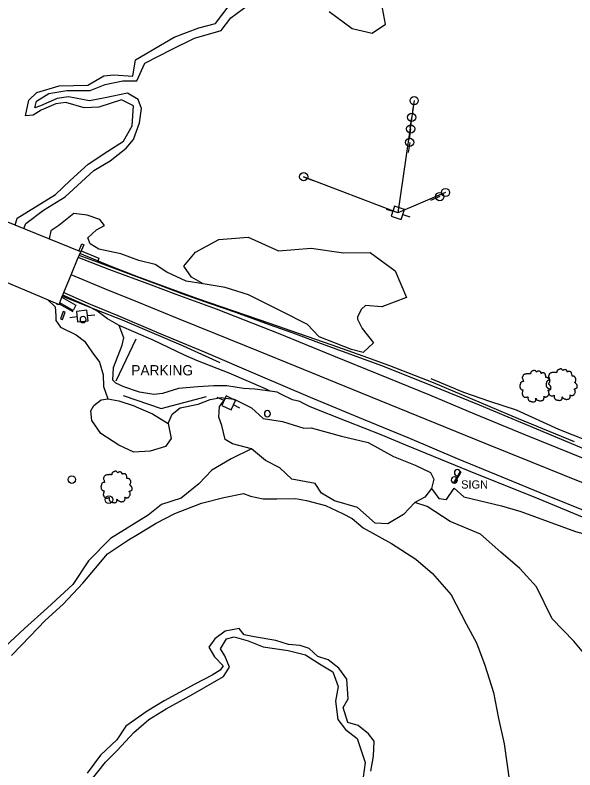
# Model space of a CAD drawing. Extents: x 2160437 to 2172832, y 205694 to 212444.
# Drawn here: x 2169759.5 to 2170032.1, y 207571.8 to 207939.2 of the extents above; entities that cross this region are included whole.
import ezdxf

# ---------------------------------------------------------------- set-up
doc = ezdxf.new("R2010")
doc.units = 0
for name, color, linetype in [('Default', 7, 'Continuous'), ('RD_EX_Bldg_Signs', 7, 'Continuous'), ('RD_EX_Bldg_Walls', 7, 'Continuous'), ('RD_EX_BldgApp_txCode', 7, 'Continuous'), ('RD_EX_Bridge', 7, 'Continuous'), ('RD_EX_Conc', 7, 'Continuous'), ('RD_EX_ConcPad', 7, 'Continuous'), ('RD_EX_GuardRail', 7, 'Continuous'), ('RD_EX_H2O', 7, 'Continuous'), ('RD_EX_H2O_River', 7, 'Continuous'), ('RD_EX_LaneStripe', 7, 'Continuous'), ('RD_EX_Misc', 7, 'Continuous'), ('RD_EX_Parking_Bumper', 7, 'Continuous'), ('RD_EX_Parking_Unpaved', 7, 'Continuous'), ('RD_EX_Road', 7, 'Continuous'), ('RD_EX_Road_Post', 7, 'Continuous'), ('RD_EX_Road_txCode', 7, 'Continuous'), ('RD_EX_UT', 7, 'Continuous'), ('RD_EX_UT_Guy', 7, 'Continuous'), ('RD_EX_VEG', 7, 'Continuous'), ('RD_EX_VEG_ShrubLine', 7, 'Continuous'), ('RD_EX_VEG_TreeLine', 7, 'Continuous')]:
    doc.layers.add(name, color=color, linetype=linetype)

# ---------------------------------------------------------------- blocks, each defined once
blk = doc.blocks.new('POST')
at = {"layer": 'Default'}
for start, end in [(90, 270), (270, 90)]:
    blk.add_arc((0, 0), 0.0417, start, end, dxfattribs=at)
blk = doc.blocks.new('T2')
at = {"layer": 'RD_EX_VEG'}
for points in [[(0.05, 7.21), (-0.25, 7.24), (-0.57, 7.14), (-0.82, 7.04), (-1.05, 6.96), (-1.27, 6.86), (-1.57, 6.69), (-1.8, 6.49), (-1.92, 6.24), (-1.97, 6.01), (-2.02, 5.74), (-2.02, 5.56), (-2.15, 5.54), (-2.3, 5.56), (-2.55, 5.64), (-2.8, 5.64), (-3.05, 5.64), (-3.4, 5.61), (-3.75, 5.61), (-4.02, 5.56), (-4.35, 5.51), (-4.72, 5.39), (-5.07, 5.26), (-5.37, 5.01), (-5.62, 4.54), (-5.75, 4.19), (-5.9, 3.94), (-5.75, 3.49), (-5.57, 3.14), (-5.55, 2.94), (-5.47, 2.52), (-5.37, 2.29), (-5.25, 2.09), (-5.32, 2.07), (-5.7, 2.02), (-6, 1.92), (-6.42, 1.69), (-6.64, 1.47), (-6.74, 1.14), (-6.77, 0.79), (-6.87, 0.59), (-6.94, 0.32), (-6.97, 0.24), (-7.02, -0.08), (-6.92, -0.53), (-6.89, -0.88), (-6.77, -1.11), (-6.62, -1.28), (-6.44, -1.53), (-6.05, -1.76), (-5.72, -1.86), (-5.52, -1.88), (-5.7, -2.38), (-5.75, -2.73), (-5.87, -3.13), (-5.87, -3.21), (-5.92, -3.68), (-5.77, -4.01), (-5.7, -4.38), (-5.52, -4.61), (-5.25, -4.91), (-4.92, -5.13), (-4.42, -5.26), (-4.02, -5.23), (-3.45, -5.06), (-3.2, -4.98), (-3.22, -5.16), (-3.2, -5.53), (-3.2, -5.96), (-3.05, -6.28), (-2.95, -6.56), (-2.8, -6.81), (-2.47, -7.03), (-2.07, -7.11), (-1.65, -7.26), (-1.2, -7.33), (-0.7, -7.36), (-0.1, -7.21), (0.18, -7.08), (0.28, -6.91), (0.48, -6.53), (0.43, -6.31), (0.45, -5.71), (0.55, -5.88), (0.73, -6.23), (1.23, -6.53), (1.63, -6.71), (2.1, -6.86), (2.4, -6.93), (2.88, -6.86), (3.25, -6.78), (3.63, -6.66), (3.93, -6.38), (4.1, -6.11), (4.15, -5.83), (4.23, -5.46), (4.28, -5.28)], [(4.28, -5.28), (4.2, -5.11), (4.15, -4.86), (4.23, -4.88), (4.4, -4.93), (4.68, -5.06), (4.9, -5.13), (5.23, -5.11), (5.5, -5.01), (5.95, -4.73), (6.22, -4.26), (6.5, -3.86), (6.57, -3.53), (6.52, -3.31), (6.5, -2.81), (6.3, -2.56), (6.25, -2.43), (6.15, -2.03), (6.22, -1.98), (6.5, -1.93), (6.87, -1.81), (7.15, -1.68), (7.37, -1.51), (7.45, -1.28), (7.42, -0.88), (7.47, -0.48), (7.4, -0.33), (7.3, -0.18), (7.22, 0.02), (7.07, 0.17), (6.97, 0.32), (6.87, 0.42), (6.75, 0.57), (6.57, 0.69), (6.42, 0.74), (6.37, 0.89), (6.52, 1.09), (6.57, 1.19), (6.6, 1.42), (6.82, 1.77), (6.87, 2.17), (6.82, 2.59), (6.77, 2.87), (6.62, 3.14), (6.42, 3.39), (6.3, 3.56), (6.12, 3.69), (5.8, 3.81), (5.55, 3.86), (5.2, 3.86), (5, 3.91), (5.03, 3.96), (5.03, 4.11), (5.03, 4.39), (4.95, 4.84), (4.8, 5.34), (4.8, 5.36), (4.7, 5.61), (4.48, 5.81), (4.3, 5.91), (4.1, 6.04), (3.85, 6.06), (3.55, 6.06), (3.28, 6.01), (3.08, 5.91), (2.9, 5.79), (2.83, 5.94), (2.73, 6.24), (2.68, 6.39), (2.53, 6.56), (2.3, 6.76), (1.85, 6.89), (1.23, 6.81), (0.93, 6.61), (0.78, 6.44), (0.73, 6.56), (0.53, 6.76), (0.43, 6.94), (0.25, 7.06), (0.1, 7.16), (0, 7.21)]]:
    blk.add_spline(points, degree=3, dxfattribs=at)
blk = doc.blocks.new('PP')
at = {"layer": 'RD_EX_UT'}
for p, q in [((2.49, 2.51), (-2.51, 2.51)), ((-2.51, 2.51), (-2.51, -2.49)), ((2.49, -2.49), (2.49, 2.51)), ((-5.94, -0.05), (-2.47, -0.05)), ((-2.51, -2.49), (2.49, -2.49)), ((2.42, -0.05), (6.06, -0.05))]:
    blk.add_line(p, q, dxfattribs=at)

msp = doc.modelspace()

# ---------------------------------------------------------------- linework, layer by layer
at = {"layer": 'RD_EX_Bldg_Signs'}
msp.add_lwpolyline([(2169973.06, 207711.52), (2169976.31, 207716.97), (2169976.59, 207716.8), (2169973.34, 207711.35)], close=True, dxfattribs=at)
at = {"layer": 'RD_EX_Bldg_Walls'}
for points in [[(2169790.5, 207824.3), (2169791.94, 207827.77), (2169792.96, 207827.4), (2169791.63, 207824.37), (2169791.43, 207823.92)], [(2169779.81, 207798.44), (2169779.92, 207798.72)], [(2169780.86, 207798.32), (2169780.75, 207798.06), (2169779.81, 207798.44)], [(2169780.98, 207798.6), (2169787.53, 207794.87)]]:
    msp.add_lwpolyline(points, dxfattribs=at)
at = {"layer": 'RD_EX_Bridge'}
msp.add_lwpolyline([(2169743.97, 207813.84), (2169780.86, 207798.32), (2169781.22, 207799.16), (2169782.28, 207801.83), (2169782.82, 207803.25), (2169783.19, 207804.18), (2169786.8, 207812.73), (2169790.23, 207821.15), (2169790.63, 207822.08), (2169791.43, 207823.92), (2169754.28, 207839.05)], dxfattribs=at)
at = {"layer": 'RD_EX_Conc'}
msp.add_lwpolyline([(2169782.27, 207801.79), (2169782.27, 207801.79), (2169788.96, 207798.02), (2169787.78, 207795.45), (2169781.22, 207799.16)], dxfattribs=at)
at = {"layer": 'RD_EX_ConcPad'}
msp.add_lwpolyline([(2169791.63, 207824.37), (2169800.31, 207820.81), (2169799.6, 207818.96)], dxfattribs=at)
at = {"layer": 'RD_EX_GuardRail'}
for points in [[(2170031.79, 207731.39), (2170004.59, 207742.65), (2169963.13, 207760.17), (2169941.88, 207768.47), (2169928.88, 207773.16), (2169913.94, 207778.46), (2169897.44, 207784.14), (2169883.47, 207788.99), (2169865.93, 207795.07), (2169848.96, 207800.95), (2169831.14, 207807.39), (2169818.73, 207811.89), (2169806.2, 207816.82), (2169791.06, 207823.07)], [(2169782.51, 207802.42), (2169799.11, 207795.75), (2169811.64, 207790.87), (2169823.83, 207785.68), (2169841.26, 207778.13), (2169859.14, 207770.08)], [(2169812.1, 207754.05), (2169830.51, 207747.75), (2169852.71, 207753.51)]]:
    msp.add_lwpolyline(points, dxfattribs=at)
at = {"layer": 'RD_EX_H2O'}
for points in [[(2169757.65, 207627.42), (2169766.87, 207636.85), (2169774.11, 207644.43), (2169782.79, 207652.47), (2169792.49, 207662.69), (2169798.63, 207669.9), (2169804.53, 207676.97), (2169814.74, 207683.7), (2169819.09, 207686.29), (2169828.1, 207691.94), (2169837.18, 207696.63), (2169850.2, 207701.56), (2169861.04, 207704.36), (2169870.69, 207706.3), (2169874.17, 207705.01), (2169880.19, 207703.68), (2169886.94, 207703.74), (2169895.93, 207703.94), (2169901.39, 207702.96), (2169910.68, 207700.43), (2169918.92, 207696.65), (2169923.67, 207694.13), (2169928.95, 207689.58), (2169942.68, 207681.94), (2169954.59, 207674.32), (2169962.73, 207667.32), (2169971.8, 207657.06), (2169979.05, 207642.87), (2169984.21, 207633.59), (2169988.23, 207622.71), (2169992.45, 207609.41), (2169994.87, 207596.83), (2169997.58, 207584.43), (2170000.15, 207566)], [(2169932.77, 207571.19), (2169934.02, 207578.52), (2169934.28, 207585.71), (2169931.53, 207589.41), (2169926.57, 207593.41), (2169921.42, 207594.78), (2169919.25, 207602.17), (2169921.58, 207606.36), (2169920.99, 207615.87), (2169917.07, 207621.23), (2169911.95, 207625.31), (2169906.91, 207626.92), (2169902.74, 207630.87), (2169898.24, 207632.33), (2169892.62, 207632.89), (2169886.49, 207634.84), (2169875.95, 207636.57), (2169870.96, 207637.54), (2169868.58, 207640.57), (2169861.7, 207639.34), (2169856.65, 207635.5), (2169853.85, 207631.55), (2169856.61, 207626.78), (2169860.73, 207622.44), (2169859.39, 207620.41), (2169855.5, 207617.92), (2169847.03, 207613.45), (2169832.05, 207605.44), (2169823.85, 207600.44), (2169813.41, 207593.01), (2169808.95, 207586.39), (2169800.99, 207579.04), (2169794.58, 207570.16)]]:
    msp.add_lwpolyline(points, dxfattribs=at)
at = {"layer": 'RD_EX_H2O_River'}
msp.add_lwpolyline([(2169759.47, 207836.94), (2169760.43, 207840.27), (2169779.1, 207851.88), (2169786.25, 207858.59), (2169795.1, 207866.55), (2169804.63, 207872.88), (2169812.17, 207877.77), (2169816.52, 207885.25), (2169817.14, 207895.05), (2169811.33, 207897.92), (2169800.22, 207894.36), (2169793.06, 207894.08), (2169784.11, 207896.55), (2169779.32, 207895.9), (2169772.17, 207892.96), (2169768.19, 207890.51), (2169764.47, 207890.17), (2169766.21, 207897.73), (2169770.1, 207901.55), (2169780.89, 207904.65), (2169794.93, 207905.04), (2169802.61, 207909.56), (2169807.52, 207910.06), (2169816.78, 207909.38), (2169818.13, 207917.42), (2169836.84, 207928.46), (2169848.96, 207932.89), (2169857.09, 207935.06), (2169864.15, 207944.46)], dxfattribs=at)
at = {"layer": 'RD_EX_LaneStripe'}
msp.add_lwpolyline([(2170310.57, 207599.61), (2170290.52, 207607.73), (2170269.76, 207616.07), (2170247.41, 207625.23), (2170227.79, 207633.02), (2170203.2, 207643.1), (2170180.16, 207652.5), (2170158.05, 207661.52), (2170134.79, 207671.14), (2170111.56, 207680.67), (2170087.32, 207690.65), (2170060.78, 207701.4), (2170035.49, 207711.73), (2170010.9, 207721.61), (2169988.31, 207730.65), (2169955.33, 207744.11), (2169923.8, 207756.95), (2169896.34, 207768.14), (2169877.96, 207775.6), (2169856.73, 207784.25), (2169838.3, 207791.65), (2169819.21, 207799.44), (2169803.54, 207805.82), (2169786.8, 207812.73)], dxfattribs=at)
at = {"layer": 'RD_EX_Misc'}
msp.add_lwpolyline([(2169782.79, 207794.91), (2169781.6, 207791.38), (2169782.6, 207791.04), (2169783.79, 207794.57)], close=True, dxfattribs=at)
for centre, radius in [((2169787.08, 207713.07), 1.81), ((2169805.14, 207703.31), 1.86)]:
    msp.add_circle(centre, radius, dxfattribs=at)
at = {"layer": 'RD_EX_Parking_Bumper'}
msp.add_lwpolyline([(2169808.68, 207761.21), (2169818.39, 207781.57)], dxfattribs=at)
at = {"layer": 'RD_EX_Parking_Unpaved'}
msp.add_lwpolyline([(2169883.72, 207756.2), (2169876.25, 207757.08), (2169870.74, 207757.44), (2169862.57, 207758.74), (2169856.18, 207758.74), (2169848.39, 207758.24), (2169839.09, 207757.41), (2169831.22, 207755.03), (2169827.08, 207754.54), (2169820.1, 207755.65), (2169812.38, 207758.2), (2169808.52, 207759.96), (2169806.99, 207761.55), (2169807.45, 207767.68), (2169811.55, 207778.56), (2169812.37, 207782), (2169810.11, 207788.07)], dxfattribs=at)
at = {"layer": 'RD_EX_Road'}
for points in [[(2170039.45, 207726.76), (2170013.52, 207737.59), (2169985.64, 207749.34), (2169961.31, 207759.28), (2169938.1, 207768.42), (2169924.27, 207773.54), (2169907.43, 207779.64), (2169894.79, 207784.29), (2169883.28, 207788.45), (2169866.88, 207794.34), (2169854.16, 207798.82), (2169840.81, 207803.54), (2169828.85, 207807.99), (2169816.94, 207812.35), (2169799.6, 207818.96), (2169790.63, 207822.08)], [(2170058.73, 207714.31), (2170031.04, 207725.5), (2170007.31, 207735.08), (2169983.34, 207744.98), (2169961.4, 207754.12), (2169936.34, 207764.39), (2169914.7, 207773.19), (2169887.68, 207784.19), (2169871.21, 207790.7), (2169857.58, 207795.98), (2169837.96, 207803.22), (2169825.9, 207807.63), (2169805.52, 207815.21), (2169790.24, 207821.15), (2169790.23, 207821.16)], [(2169783.19, 207804.18), (2169796.09, 207798.51), (2169809.43, 207792.95), (2169829.61, 207784.41), (2169852.33, 207774.93), (2169877.6, 207764.1), (2169903.18, 207753.18), (2169928.97, 207742.45), (2169951.49, 207733.19), (2169974.8, 207723.39), (2169996.54, 207714.39), (2170017.78, 207705.7), (2170038.7, 207697.18)], [(2170040.45, 207692.79), (2170012.66, 207704.35), (2169983.77, 207715.96), (2169949.75, 207729.91), (2169937.67, 207734.79), (2169921.09, 207741.35), (2169903.09, 207748.46), (2169899.58, 207750.35), (2169898.14, 207751.01), (2169894.56, 207751.91), (2169889.14, 207754.53), (2169887.08, 207755.7), (2169883.72, 207756.2), (2169881.42, 207757.2), (2169863.74, 207764.95), (2169848.23, 207770.95), (2169841.91, 207773.61), (2169826.7, 207780.87), (2169810.11, 207788.07), (2169804.48, 207791.4), (2169799.23, 207795.28), (2169795.19, 207797.31), (2169782.65, 207802.78)]]:
    msp.add_lwpolyline(points, dxfattribs=at)
at = {"layer": 'RD_EX_UT'}
for p, q in [((2169953.81, 207897.53), (2169953.06, 207892.59)), ((2169952.57, 207889.39), (2169951.74, 207884.46)), ((2169952.07, 207883.76), (2169951.4, 207878.81)), ((2169951.61, 207877.2), (2169950.87, 207872.26)), ((2169899.95, 207860.48), (2169904.61, 207858.68)), ((2169969.04, 207852.83), (2169964.42, 207850.92)), ((2169966.26, 207850.83), (2169961.67, 207848.85))]:
    msp.add_line(p, q, dxfattribs=at)
for centre in [(2169953.81, 207897.53), (2169952.57, 207889.39), (2169952.07, 207883.76), (2169951.61, 207877.2), (2169899.95, 207860.48), (2169966.26, 207850.83), (2169969.04, 207852.83)]:
    msp.add_circle(centre, 2, dxfattribs=at)
at = {"layer": 'RD_EX_UT_Guy'}
for points in [[(2169953.81, 207897.53), (2169945.89, 207842.9)], [(2169969.04, 207852.83), (2169945.89, 207842.9), (2169899.95, 207860.48)]]:
    msp.add_lwpolyline(points, dxfattribs=at)
at = {"layer": 'RD_EX_VEG_ShrubLine'}
for points in [[(2169763.7, 207835.22), (2169764.64, 207837.73), (2169773.37, 207844.21), (2169783.81, 207850.64), (2169797.88, 207863.54), (2169805.78, 207868.22), (2169813.6, 207874.42), (2169817.15, 207878.62), (2169820.06, 207886.78), (2169821.02, 207893.77), (2169819.45, 207898.11), (2169814.17, 207901.15), (2169803.38, 207898.96), (2169795.72, 207897.42), (2169785.39, 207899.44), (2169779.93, 207898.58), (2169771.88, 207895.04), (2169769.15, 207894.02), (2169769.9, 207897.21), (2169775.85, 207900.97), (2169784.67, 207902.53), (2169795.98, 207902.44), (2169803.4, 207905.4), (2169811.97, 207907.08), (2169818.74, 207907.08), (2169822.57, 207915.76), (2169836, 207922.6), (2169846.77, 207927.99), (2169859.88, 207931.65), (2169864.45, 207937.76), (2169873.77, 207944.65)], [(2169912.32, 207940.98), (2169923.62, 207932.64), (2169933.35, 207930.42), (2169939.8, 207934.72), (2169938.38, 207942.5)], [(2169851.11, 207808.31), (2169842.84, 207809.71), (2169833.39, 207814.1), (2169827.59, 207817.78), (2169819.74, 207819.65), (2169810.96, 207822.96), (2169800.3, 207825.25), (2169796.01, 207827.88), (2169794.81, 207830.72), (2169799.16, 207834.64), (2169802.94, 207836.67), (2169800.75, 207839.66), (2169794.5, 207841.82), (2169788.05, 207842.63), (2169780.83, 207836.78), (2169776.86, 207834.12), (2169776.02, 207830.2)], [(2169775.27, 207800.68), (2169779.03, 207797.21), (2169779.24, 207792.78), (2169779.3, 207790.46), (2169781.58, 207787.33), (2169789.23, 207783.46), (2169793.25, 207780.45), (2169796.8, 207775.3), (2169800.55, 207770.27), (2169802.42, 207764.02), (2169802.51, 207758.42), (2169803.45, 207755.6), (2169804.69, 207752.34)], [(2170306.86, 207623.86), (2170268.21, 207639.94), (2170228.45, 207656.23), (2170188.17, 207671.64), (2170156.4, 207686.78), (2170143.33, 207692.09), (2170134.08, 207694.93), (2170124.41, 207699.75), (2170088.46, 207713.08), (2170070.24, 207719.55), (2170051.42, 207726.7), (2170024.2, 207737.41), (2170003.61, 207746.89), (2169990.65, 207751.13), (2169977.94, 207755.47), (2169962.06, 207762.17)], [(2169833.93, 207740.35), (2169835.99, 207744.96), (2169839.77, 207747.97), (2169848.68, 207749.74), (2169854.42, 207752.04), (2169859.84, 207752.97), (2169862.1, 207752.66)], [(2169874.53, 207728.01), (2169864.65, 207723.11), (2169855.28, 207717.67), (2169848.98, 207710.94), (2169840.35, 207704.1), (2169830.74, 207700.92), (2169824.2, 207695.77), (2169805.87, 207684.46), (2169795.24, 207673.61), (2169787.65, 207662.1), (2169775.31, 207650.66), (2169764.11, 207640.67), (2169754.6, 207631.84)], [(2169962.16, 207708.74), (2169965.78, 207703.83), (2169969.46, 207703.45), (2169973.33, 207708.97), (2169977.92, 207704.63), (2169996.36, 207700.39), (2170005.81, 207697.56), (2170032.42, 207687.74), (2170049.1, 207683.2), (2170058.42, 207677.89), (2170067.3, 207670.96), (2170080.8, 207663.93), (2170096.77, 207660.94), (2170116.95, 207652.35), (2170127.38, 207648.56), (2170142.31, 207643.31), (2170161.73, 207638), (2170173.65, 207633.01), (2170192.35, 207622.82), (2170211.36, 207616.31), (2170235.91, 207606.83), (2170258.43, 207599.5), (2170280.51, 207588.41), (2170302.87, 207579.03)], [(2170040.49, 207623.77), (2170031.57, 207634.37), (2170020.96, 207645.24), (2170013.29, 207660.95), (2170005.29, 207669.8), (2169995.97, 207677.75), (2169986.12, 207686.54), (2169971.38, 207692.63), (2169960.14, 207699.94), (2169954.05, 207701.93)], [(2169795.36, 207565.34), (2169803.49, 207575.62), (2169809.2, 207581.3), (2169817.2, 207589.96), (2169824.51, 207596.24), (2169833.05, 207601.43), (2169846.07, 207608.61), (2169860.95, 207617.17), (2169863.94, 207621.8), (2169861.54, 207627.34), (2169859.5, 207630.77), (2169862.4, 207635.55), (2169866.16, 207636.53), (2169872.94, 207634.54), (2169880.25, 207631.7), (2169892.51, 207629.89), (2169900.87, 207627.77), (2169907.72, 207623.49), (2169914.2, 207619.5), (2169916.78, 207612.32), (2169915.48, 207605.31), (2169916.67, 207596.24), (2169920.32, 207591.42), (2169926.06, 207587.15), (2169929.86, 207575.36), (2169928.51, 207564.72)]]:
    msp.add_lwpolyline(points, dxfattribs=at)
at = {"layer": 'RD_EX_VEG_TreeLine'}
for points in [[(2169926.19, 207791.19), (2169928.5, 207786.57), (2169934.06, 207779.59), (2169929.02, 207774.92), (2169923.2, 207776.47), (2169907.56, 207782.57), (2169901.87, 207788.6), (2169889.29, 207794.93), (2169873.08, 207803.02), (2169861.78, 207806.58), (2169851.11, 207808.31), (2169845.32, 207811.68), (2169841.58, 207816.96), (2169847.32, 207823.7), (2169858.67, 207829.91), (2169872.93, 207831.01), (2169887.72, 207824.48), (2169903.58, 207825.76), (2169919.41, 207823.39), (2169932.33, 207823.58), (2169944.54, 207814.66), (2169950.09, 207801.78), (2169938.11, 207797.09), (2169930.05, 207797.83), (2169928.22, 207796.07), (2169926.19, 207792.31)], [(2169818.49, 207748.45), (2169826.44, 207745.12), (2169833.93, 207740.35), (2169835.46, 207733.03), (2169832.77, 207729.17), (2169825.31, 207726.89), (2169817.28, 207726.49), (2169809.96, 207729.85), (2169801.24, 207735.48), (2169796.8, 207741.8), (2169796.39, 207746.47), (2169797.75, 207749.21), (2169801.31, 207751.85), (2169804.69, 207752.34), (2169809.94, 207751.36), (2169817.52, 207749)], [(2169962.16, 207708.74), (2169958.99, 207704.49), (2169954.05, 207701.93), (2169948.62, 207696.07), (2169940.94, 207691.54), (2169934.88, 207691.87), (2169926.13, 207699.45), (2169914.99, 207702.73), (2169908.74, 207706.41), (2169905.51, 207711.15), (2169894.29, 207713.34), (2169888.35, 207718.82), (2169881.39, 207722.31), (2169874.53, 207728.01), (2169865.25, 207730.43), (2169861.69, 207732.67), (2169860.18, 207739.38), (2169858.68, 207743.43), (2169859.04, 207748.66), (2169862.1, 207752.66), (2169866.18, 207752.22), (2169874.65, 207748.03), (2169880.33, 207742.87), (2169889.74, 207741.41), (2169900.05, 207738.11), (2169903.57, 207738.23), (2169918.37, 207734.29), (2169931.36, 207731.08), (2169943.73, 207724.29), (2169954.35, 207720.13), (2169961.68, 207716.56), (2169963.37, 207713.34)]]:
    msp.add_lwpolyline(points, close=True, dxfattribs=at)

# ---------------------------------------------------------------- block references
at = {"layer": 'RD_EX_Road_Post', "xscale": 36, "yscale": 36}
for p in [(2169792.6, 207790.99), (2169882.33, 207745.13), (2169974.87, 207716.49), (2169973.37, 207712.85)]:
    msp.add_blockref('POST', p, dxfattribs=at)
at = {"layer": 'RD_EX_UT', "xscale": 1.0199999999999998}
for p, yscale, rotation in [((2169945.89, 207842.9), 1.0199999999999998, -18.436158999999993), ((2169792.21, 207792.69), 1.02, 5.926665), ((2169863.45, 207750.43), 1.02, 154.954047)]:
    msp.add_blockref('PP', p, dxfattribs=dict(at, yscale=yscale, rotation=rotation))
at = {"layer": 'RD_EX_VEG', "xscale": 1.0499999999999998, "yscale": 1.0499999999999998}
for p in [(2170025.38, 207759.36), (2170012.59, 207758.66), (2169808.62, 207709.57)]:
    msp.add_blockref('T2', p, dxfattribs=at)

# ---------------------------------------------------------------- texts
at = {"layer": 'RD_EX_BldgApp_txCode'}
msp.add_text('SIGN', height=4, dxfattribs=at).set_placement((2169976.67, 207708.71))
at = {"layer": 'RD_EX_Road_txCode'}
msp.add_text('PARKING', height=5, dxfattribs=at).set_placement((2169816.01, 207763.79))

doc.saveas('drawing.dxf')
